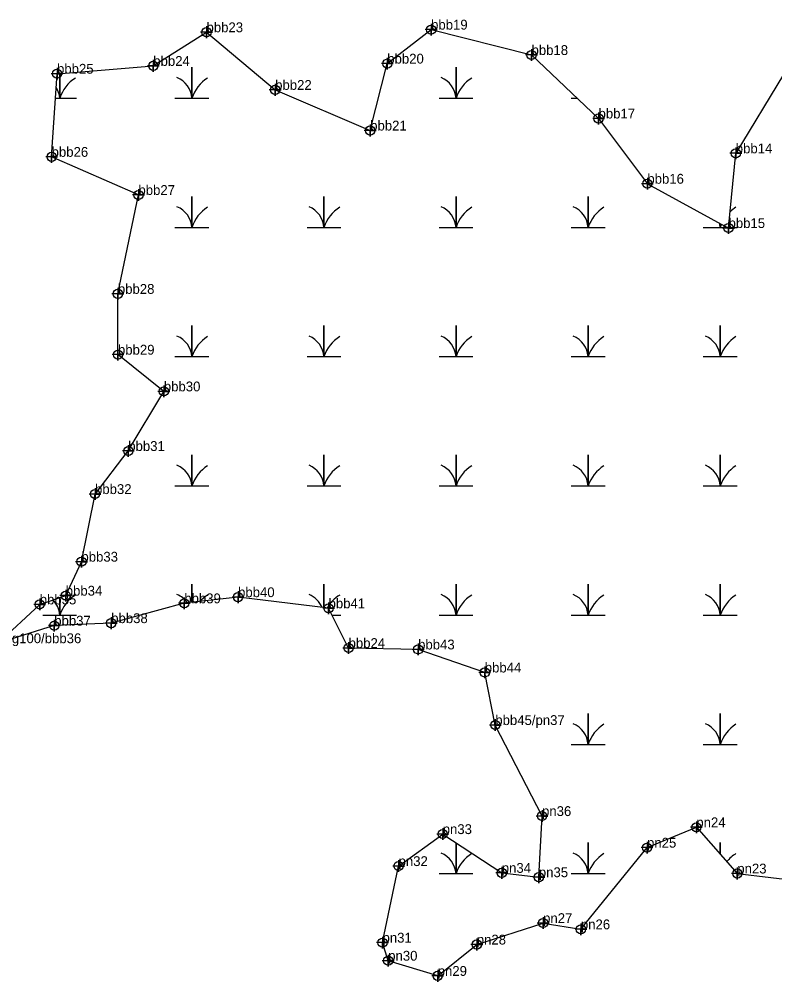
# Model space of a CAD drawing. Extents: x 2071991 to 2268989, y 436479 to 469629.
# Drawn here: x 2241697.1 to 2242081.5, y 439962.9 to 440452.8 of the extents above; entities that cross this region are included whole.
import ezdxf

# ---------------------------------------------------------------- set-up
doc = ezdxf.new("R2010")
doc.units = 0
for name, color, linetype in [('Exist Environmental Wetland Boundary', 7, 'Continuous'), ('Exist Environmental Wetland Boundary Cogo Comment', 7, 'Continuous'), ('Exist Environmental Wetland Boundary Cogo Point CELL', 7, 'Continuous'), ('Exist Hydro Jurisdictional Stream or Body of Water NEU Mitigable Cogo Comment', 7, 'Continuous'), ('Exist Hydro Swamp or Marsh', 7, 'Continuous')]:
    doc.layers.add(name, color=color, linetype=linetype)

msp = doc.modelspace()

# ---------------------------------------------------------------- linework, layer by layer
at = {"layer": 'Exist Environmental Wetland Boundary'}
for points in [[(2241910.02, 439965.92), (2241884.83, 439973.65), (2241881.94, 439982.84), (2241890.1, 440021.8), (2241912.55, 440038.09), (2241942.61, 440018.36), (2241961.47, 440016.15), (2241963.09, 440047.26), (2241939.32, 440093.58), (2241933.95, 440120.35), (2241900.05, 440132.06), (2241864.67, 440132.77), (2241854.49, 440152.99), (2241808.44, 440158.68), (2241781.09, 440155.54), (2241743.9, 440145.45), (2241714.92, 440144.18), (2241686.29, 440135.23), (2241707.54, 440154.97), (2241720.77, 440159.43), (2241728.76, 440176.72), (2241735.66, 440211.14), (2241752.58, 440233.07), (2241770.68, 440263.39), (2241747.34, 440282.09), (2241747.3, 440313.03), (2241757.76, 440363.36), (2241713.58, 440382.76), (2241716.34, 440425.07), (2241765.3, 440429.06), (2241792.39, 440446.18), (2241827.31, 440416.84), (2241875.66, 440396.16), (2241884.35, 440430.22), (2241906.65, 440447.51), (2241957.75, 440434.59), (2241991.85, 440402.29), (2242016.68, 440369.08), (2242057.98, 440346.52), (2242061.66, 440384.54)], [(2242085.9, 440424.73), (2242061.66, 440384.54)], [(2241910.02, 439965.92), (2241929.89, 439981.88), (2241963.64, 439992.79), (2241982.86, 439989.61), (2242016.52, 440031.17), (2242041.59, 440041.54), (2242062.43, 440018.03), (2242096.69, 440014.03)]]:
    msp.add_lwpolyline(points, dxfattribs=at)
at = {"layer": 'Exist Environmental Wetland Boundary Cogo Point CELL'}
for points in [[(2241906.65, 440450.51), (2241906.65, 440444.51), (2241906.65, 440447.51), (2241909.65, 440447.51), (2241903.65, 440447.51)], [(2241792.39, 440449.18), (2241792.39, 440443.18), (2241792.39, 440446.18), (2241795.39, 440446.18), (2241789.39, 440446.18)], [(2241957.75, 440437.59), (2241957.75, 440431.59), (2241957.75, 440434.59), (2241960.75, 440434.59), (2241954.75, 440434.59)], [(2241765.3, 440432.06), (2241765.3, 440426.06), (2241765.3, 440429.06), (2241768.3, 440429.06), (2241762.3, 440429.06)], [(2241884.35, 440433.22), (2241884.35, 440427.22), (2241884.35, 440430.22), (2241887.35, 440430.22), (2241881.35, 440430.22)], [(2241716.34, 440428.07), (2241716.34, 440422.07), (2241716.34, 440425.07), (2241719.34, 440425.07), (2241713.34, 440425.07)], [(2241827.31, 440419.84), (2241827.31, 440413.84), (2241827.31, 440416.84), (2241830.31, 440416.84), (2241824.31, 440416.84)], [(2241991.85, 440405.29), (2241991.85, 440399.29), (2241991.85, 440402.29), (2241994.85, 440402.29), (2241988.85, 440402.29)], [(2241875.66, 440399.16), (2241875.66, 440393.16), (2241875.66, 440396.16), (2241878.66, 440396.16), (2241872.66, 440396.16)], [(2241713.58, 440385.76), (2241713.58, 440379.76), (2241713.58, 440382.76), (2241716.58, 440382.76), (2241710.58, 440382.76)], [(2242061.66, 440387.54), (2242061.66, 440381.54), (2242061.66, 440384.54), (2242064.66, 440384.54), (2242058.66, 440384.54)], [(2242016.68, 440372.08), (2242016.68, 440366.08), (2242016.68, 440369.08), (2242019.68, 440369.08), (2242013.68, 440369.08)], [(2241757.76, 440366.36), (2241757.76, 440360.36), (2241757.76, 440363.36), (2241760.76, 440363.36), (2241754.76, 440363.36)], [(2242057.98, 440349.52), (2242057.98, 440343.52), (2242057.98, 440346.52), (2242060.98, 440346.52), (2242054.98, 440346.52)], [(2241747.3, 440316.03), (2241747.3, 440310.03), (2241747.3, 440313.03), (2241750.3, 440313.03), (2241744.3, 440313.03)], [(2241747.34, 440285.09), (2241747.34, 440279.09), (2241747.34, 440282.09), (2241750.34, 440282.09), (2241744.34, 440282.09)], [(2241770.68, 440266.39), (2241770.68, 440260.39), (2241770.68, 440263.39), (2241773.68, 440263.39), (2241767.68, 440263.39)], [(2241752.58, 440236.07), (2241752.58, 440230.07), (2241752.58, 440233.07), (2241755.58, 440233.07), (2241749.58, 440233.07)], [(2241735.66, 440214.14), (2241735.66, 440208.14), (2241735.66, 440211.14), (2241738.66, 440211.14), (2241732.66, 440211.14)], [(2241728.76, 440179.72), (2241728.76, 440173.72), (2241728.76, 440176.72), (2241731.76, 440176.72), (2241725.76, 440176.72)], [(2241720.77, 440162.43), (2241720.77, 440156.43), (2241720.77, 440159.43), (2241723.77, 440159.43), (2241717.77, 440159.43)], [(2241808.44, 440161.68), (2241808.44, 440155.68), (2241808.44, 440158.68), (2241811.44, 440158.68), (2241805.44, 440158.68)], [(2241707.54, 440157.97), (2241707.54, 440151.97), (2241707.54, 440154.97), (2241710.54, 440154.97), (2241704.54, 440154.97)], [(2241781.09, 440158.54), (2241781.09, 440152.54), (2241781.09, 440155.54), (2241784.09, 440155.54), (2241778.09, 440155.54)], [(2241854.49, 440155.99), (2241854.49, 440149.99), (2241854.49, 440152.99), (2241857.49, 440152.99), (2241851.49, 440152.99)], [(2241714.92, 440147.18), (2241714.92, 440141.18), (2241714.92, 440144.18), (2241717.92, 440144.18), (2241711.92, 440144.18)], [(2241743.9, 440148.45), (2241743.9, 440142.45), (2241743.9, 440145.45), (2241746.9, 440145.45), (2241740.9, 440145.45)], [(2241864.67, 440135.77), (2241864.67, 440129.77), (2241864.67, 440132.77), (2241867.67, 440132.77), (2241861.67, 440132.77)], [(2241900.05, 440135.06), (2241900.05, 440129.06), (2241900.05, 440132.06), (2241903.05, 440132.06), (2241897.05, 440132.06)], [(2241933.95, 440123.35), (2241933.95, 440117.35), (2241933.95, 440120.35), (2241936.95, 440120.35), (2241930.95, 440120.35)], [(2241939.32, 440096.58), (2241939.32, 440090.58), (2241939.32, 440093.58), (2241942.32, 440093.58), (2241936.32, 440093.58)], [(2241963.09, 440050.26), (2241963.09, 440044.26), (2241963.09, 440047.26), (2241966.09, 440047.26), (2241960.09, 440047.26)], [(2242041.59, 440044.54), (2242041.59, 440038.54), (2242041.59, 440041.54), (2242044.59, 440041.54), (2242038.59, 440041.54)], [(2241912.55, 440041.09), (2241912.55, 440035.09), (2241912.55, 440038.09), (2241915.55, 440038.09), (2241909.55, 440038.09)], [(2242016.52, 440034.17), (2242016.52, 440028.17), (2242016.52, 440031.17), (2242019.52, 440031.17), (2242013.52, 440031.17)], [(2241890.1, 440024.8), (2241890.1, 440018.8), (2241890.1, 440021.8), (2241893.1, 440021.8), (2241887.1, 440021.8)], [(2241942.61, 440021.36), (2241942.61, 440015.36), (2241942.61, 440018.36), (2241945.61, 440018.36), (2241939.61, 440018.36)], [(2241961.47, 440019.15), (2241961.47, 440013.15), (2241961.47, 440016.15), (2241964.47, 440016.15), (2241958.47, 440016.15)], [(2242062.43, 440021.03), (2242062.43, 440015.03), (2242062.43, 440018.03), (2242065.43, 440018.03), (2242059.43, 440018.03)], [(2241963.64, 439995.79), (2241963.64, 439989.79), (2241963.64, 439992.79), (2241966.64, 439992.79), (2241960.64, 439992.79)], [(2241982.86, 439992.61), (2241982.86, 439986.61), (2241982.86, 439989.61), (2241985.86, 439989.61), (2241979.86, 439989.61)], [(2241881.94, 439985.84), (2241881.94, 439979.84), (2241881.94, 439982.84), (2241884.94, 439982.84), (2241878.94, 439982.84)], [(2241929.89, 439984.88), (2241929.89, 439978.88), (2241929.89, 439981.88), (2241932.89, 439981.88), (2241926.89, 439981.88)], [(2241884.83, 439976.65), (2241884.83, 439970.65), (2241884.83, 439973.65), (2241887.83, 439973.65), (2241881.83, 439973.65)], [(2241910.02, 439968.92), (2241910.02, 439962.92), (2241910.02, 439965.92), (2241913.02, 439965.92), (2241907.02, 439965.92)]]:
    msp.add_lwpolyline(points, dxfattribs=at)
for centre in [(2241906.65, 440447.51), (2241792.39, 440446.18), (2241957.75, 440434.59), (2241765.3, 440429.06), (2241884.35, 440430.22), (2241716.34, 440425.07), (2241827.31, 440416.84), (2241991.85, 440402.29), (2241875.66, 440396.16), (2242061.66, 440384.54), (2241713.58, 440382.76), (2242016.68, 440369.08), (2241757.76, 440363.36), (2242057.98, 440346.52), (2241747.3, 440313.03), (2241747.34, 440282.09), (2241770.68, 440263.39), (2241752.58, 440233.07), (2241735.66, 440211.14), (2241728.76, 440176.72), (2241720.77, 440159.43), (2241808.44, 440158.68), (2241707.54, 440154.97), (2241781.09, 440155.54), (2241854.49, 440152.99), (2241714.92, 440144.18), (2241743.9, 440145.45), (2241864.67, 440132.77), (2241900.05, 440132.06), (2241933.95, 440120.35), (2241939.32, 440093.58), (2241963.09, 440047.26), (2242041.59, 440041.54), (2241912.55, 440038.09), (2242016.52, 440031.17), (2241890.1, 440021.8), (2241942.61, 440018.36), (2241961.47, 440016.15), (2242062.43, 440018.03), (2241963.64, 439992.79), (2241982.86, 439989.61), (2241881.94, 439982.84), (2241929.89, 439981.88), (2241884.83, 439973.65), (2241910.02, 439965.92)]:
    msp.add_circle(centre, 2.34, dxfattribs=at)
at = {"layer": 'Exist Hydro Swamp or Marsh'}
for p, q in [((2241977.93, 440412.64), (2241980.93, 440412.64)), ((2242058.01, 440346.86), (2242062.34, 440346.86)), ((2241856.24, 440149.52), (2241860.73, 440149.52))]:
    msp.add_line(p, q, dxfattribs=at)
for points in [[(2241715.53, 440412.64), (2241717.72, 440412.64), (2241717.72, 440425.18)], [(2241717.72, 440425.18), (2241717.72, 440412.64), (2241726.32, 440412.64)], [(2241776.32, 440412.64), (2241784.92, 440412.64), (2241784.92, 440428.42), (2241784.92, 440412.64), (2241793.53, 440412.64)], [(2241910.73, 440412.64), (2241919.33, 440412.64), (2241919.33, 440428.42), (2241919.33, 440412.64), (2241927.93, 440412.64)], [(2241776.32, 440346.86), (2241784.92, 440346.86), (2241784.92, 440362.64), (2241784.92, 440346.86), (2241793.53, 440346.86)], [(2241843.53, 440346.86), (2241852.13, 440346.86), (2241852.13, 440362.64), (2241852.13, 440346.86), (2241860.73, 440346.86)], [(2241910.73, 440346.86), (2241919.33, 440346.86), (2241919.33, 440362.64), (2241919.33, 440346.86), (2241927.93, 440346.86)], [(2241977.93, 440346.86), (2241986.53, 440346.86), (2241986.53, 440362.64), (2241986.53, 440346.86), (2241995.13, 440346.86)], [(2242045.13, 440346.86), (2242053.74, 440346.86), (2242053.74, 440348.84)], [(2242053.74, 440348.84), (2242053.74, 440346.86), (2242057.36, 440346.86)], [(2241776.32, 440281.08), (2241784.92, 440281.08), (2241784.92, 440296.86), (2241784.92, 440281.08), (2241793.53, 440281.08)], [(2241843.53, 440281.08), (2241852.13, 440281.08), (2241852.13, 440296.86), (2241852.13, 440281.08), (2241860.73, 440281.08)], [(2241910.73, 440281.08), (2241919.33, 440281.08), (2241919.33, 440296.86), (2241919.33, 440281.08), (2241927.93, 440281.08)], [(2241977.93, 440281.08), (2241986.53, 440281.08), (2241986.53, 440296.86), (2241986.53, 440281.08), (2241995.13, 440281.08)], [(2242045.13, 440281.08), (2242053.74, 440281.08), (2242053.74, 440296.86), (2242053.74, 440281.08), (2242062.34, 440281.08)], [(2241776.32, 440215.3), (2241784.92, 440215.3), (2241784.92, 440231.08), (2241784.92, 440215.3), (2241793.53, 440215.3)], [(2241843.53, 440215.3), (2241852.13, 440215.3), (2241852.13, 440231.08), (2241852.13, 440215.3), (2241860.73, 440215.3)], [(2241910.73, 440215.3), (2241919.33, 440215.3), (2241919.33, 440231.08), (2241919.33, 440215.3), (2241927.93, 440215.3)], [(2241977.93, 440215.3), (2241986.53, 440215.3), (2241986.53, 440231.08), (2241986.53, 440215.3), (2241995.13, 440215.3)], [(2242045.13, 440215.3), (2242053.74, 440215.3), (2242053.74, 440231.08), (2242053.74, 440215.3), (2242062.34, 440215.3)], [(2241784.92, 440155.98), (2241784.92, 440165.3), (2241784.92, 440155.98)], [(2241852.13, 440153.28), (2241852.13, 440165.3), (2241852.13, 440153.28)], [(2241910.73, 440149.52), (2241919.33, 440149.52), (2241919.33, 440165.3), (2241919.33, 440149.52), (2241927.93, 440149.52)], [(2241977.93, 440149.52), (2241986.53, 440149.52), (2241986.53, 440165.3), (2241986.53, 440149.52), (2241995.13, 440149.52)], [(2242045.13, 440149.52), (2242053.74, 440149.52), (2242053.74, 440165.3), (2242053.74, 440149.52), (2242062.34, 440149.52)], [(2241709.12, 440149.52), (2241717.72, 440149.52), (2241717.72, 440158.4)], [(2241717.72, 440158.4), (2241717.72, 440149.52), (2241726.32, 440149.52)], [(2241977.93, 440083.74), (2241986.53, 440083.74), (2241986.53, 440099.52), (2241986.53, 440083.74), (2241995.13, 440083.74)], [(2242045.13, 440083.74), (2242053.74, 440083.74), (2242053.74, 440099.52), (2242053.74, 440083.74), (2242062.34, 440083.74)], [(2241910.73, 440017.96), (2241919.33, 440017.96), (2241919.33, 440033.64)], [(2241919.33, 440033.64), (2241919.33, 440017.96), (2241927.93, 440017.96)], [(2241977.93, 440017.96), (2241986.53, 440017.96), (2241986.53, 440033.74), (2241986.53, 440017.96), (2241995.13, 440017.96)], [(2242053.74, 440027.83), (2242053.74, 440033.74), (2242053.74, 440027.83)]]:
    msp.add_lwpolyline(points, dxfattribs=at)
for centre, radius, start, end in [((2241735.96, 440406.58), 19.22, 122.1274, 161.6222), ((2241772.66, 440411.75), 12.3, 4.1403, 67.535), ((2241803.17, 440406.58), 19.22, 122.1274, 161.6222), ((2241907.06, 440411.75), 12.3, 4.1403, 67.535), ((2241937.57, 440406.58), 19.22, 122.1274, 161.6222), ((2241705.45, 440411.75), 12.3, 4.1403, 31.9079), ((2241772.66, 440345.97), 12.3, 4.1403, 67.535), ((2241803.17, 440340.8), 19.22, 122.1274, 161.6222), ((2241839.86, 440345.97), 12.3, 4.1403, 67.535), ((2241870.37, 440340.8), 19.22, 122.1274, 161.6222), ((2241907.06, 440345.97), 12.3, 4.1403, 67.535), ((2241937.57, 440340.8), 19.22, 122.1274, 161.6222), ((2241974.27, 440345.97), 12.3, 4.1403, 67.535), ((2242004.78, 440340.8), 19.22, 122.1274, 161.6222), ((2242071.98, 440340.8), 19.22, 122.1274, 133.3624), ((2242041.47, 440345.97), 12.3, 4.1403, 14.4228), ((2242071.98, 440340.8), 19.22, 156.3913, 161.6222), ((2241772.66, 440280.19), 12.3, 4.1403, 67.535), ((2241803.17, 440275.02), 19.22, 122.1274, 161.6222), ((2241839.86, 440280.19), 12.3, 4.1403, 67.535), ((2241870.37, 440275.02), 19.22, 122.1274, 161.6222), ((2241907.06, 440280.19), 12.3, 4.1403, 67.535), ((2241937.57, 440275.02), 19.22, 122.1274, 161.6222), ((2241974.27, 440280.19), 12.3, 4.1403, 67.535), ((2242004.78, 440275.02), 19.22, 122.1274, 161.6222), ((2242041.47, 440280.19), 12.3, 4.1403, 67.535), ((2242071.98, 440275.02), 19.22, 122.1274, 161.6222), ((2241772.66, 440214.41), 12.3, 4.1403, 67.535), ((2241803.17, 440209.24), 19.22, 122.1274, 161.6222), ((2241839.86, 440214.41), 12.3, 4.1403, 67.535), ((2241870.37, 440209.24), 19.22, 122.1274, 161.6222), ((2241907.06, 440214.41), 12.3, 4.1403, 67.535), ((2241937.57, 440209.24), 19.22, 122.1274, 161.6222), ((2241974.27, 440214.41), 12.3, 4.1403, 67.535), ((2242004.78, 440209.24), 19.22, 122.1274, 161.6222), ((2242041.47, 440214.41), 12.3, 4.1403, 67.535), ((2242071.98, 440209.24), 19.22, 122.1274, 161.6222), ((2241705.45, 440148.63), 12.3, 4.1403, 44.3901), ((2241735.96, 440143.46), 19.22, 122.1274, 161.6222), ((2241772.66, 440148.63), 12.3, 35.222, 67.535), ((2241803.17, 440143.46), 19.22, 122.1274, 137.4876), ((2241839.86, 440148.63), 12.3, 22.8047, 67.535), ((2241870.37, 440143.46), 19.22, 122.1274, 149.9491), ((2241907.06, 440148.63), 12.3, 4.1403, 67.535), ((2241937.57, 440143.46), 19.22, 122.1274, 161.6222), ((2241974.27, 440148.63), 12.3, 4.1403, 67.535), ((2242004.78, 440143.46), 19.22, 122.1274, 161.6222), ((2242041.47, 440148.63), 12.3, 4.1403, 67.535), ((2242071.98, 440143.46), 19.22, 122.1274, 161.6222), ((2241974.27, 440082.85), 12.3, 4.1403, 67.535), ((2242004.78, 440077.68), 19.22, 122.1274, 161.6222), ((2242041.47, 440082.85), 12.3, 4.1403, 67.535), ((2242071.98, 440077.68), 19.22, 122.1274, 161.6222), ((2241907.06, 440017.07), 12.3, 4.1403, 67.535), ((2241937.57, 440011.89), 19.22, 122.1274, 161.6222), ((2241974.27, 440017.07), 12.3, 4.1403, 67.535), ((2242004.78, 440011.89), 19.22, 122.1274, 161.6222), ((2242071.98, 440011.89), 19.22, 122.1274, 140.7712)]:
    msp.add_arc(centre, radius, start, end, dxfattribs=at)

# ---------------------------------------------------------------- texts
at = {"layer": 'Exist Environmental Wetland Boundary Cogo Comment'}
for s, p in [('bbb23', (2241792.39, 440446.18)), ('bbb19', (2241906.65, 440447.51)), ('bbb18', (2241957.75, 440434.59)), ('bbb20', (2241884.35, 440430.22)), ('bbb25', (2241716.34, 440425.07)), ('bbb24', (2241765.3, 440429.06)), ('bbb22', (2241827.31, 440416.84)), ('bbb17', (2241991.85, 440402.29)), ('bbb21', (2241875.66, 440396.16)), ('bbb26', (2241713.58, 440382.76)), ('bbb14', (2242061.66, 440384.54)), ('bbb16', (2242016.68, 440369.08)), ('bbb27', (2241757.76, 440363.36)), ('bbb15', (2242057.98, 440346.52)), ('bbb28', (2241747.3, 440313.03)), ('bbb29', (2241747.34, 440282.09)), ('bbb30', (2241770.68, 440263.39)), ('bbb31', (2241752.58, 440233.07)), ('bbb32', (2241735.66, 440211.14)), ('bbb33', (2241728.76, 440176.72)), ('bbb34', (2241720.77, 440159.43)), ('bbb39', (2241781.09, 440155.54)), ('bbb40', (2241808.44, 440158.68)), ('bbb35', (2241707.54, 440154.97)), ('bbb41', (2241854.49, 440152.99)), ('bbb38', (2241743.9, 440145.45)), ('bbb37', (2241714.92, 440144.18)), ('bbb24', (2241864.67, 440132.77)), ('bbb43', (2241900.05, 440132.06)), ('bbb44', (2241933.95, 440120.35)), ('bbb45/pn37', (2241939.32, 440093.58)), ('pn36', (2241963.09, 440047.26)), ('pn33', (2241912.55, 440038.09)), ('pn24', (2242041.59, 440041.54)), ('pn25', (2242016.52, 440031.17)), ('pn32', (2241890.1, 440021.8)), ('pn34', (2241942.61, 440018.36)), ('pn23', (2242062.43, 440018.03)), ('pn35', (2241961.47, 440016.15)), ('pn27', (2241963.64, 439992.79)), ('pn26', (2241982.86, 439989.61)), ('pn31', (2241881.94, 439982.84)), ('pn28', (2241929.89, 439981.88)), ('pn30', (2241884.83, 439973.65)), ('pn29', (2241910.02, 439965.92))]:
    msp.add_text(s, height=5, dxfattribs=at).set_placement(p)
at = {"layer": 'Exist Hydro Jurisdictional Stream or Body of Water NEU Mitigable Cogo Comment'}
msp.add_text('seg100/bbb36', height=5, dxfattribs=at).set_placement((2241686.29, 440135.23))

doc.saveas('drawing.dxf')
